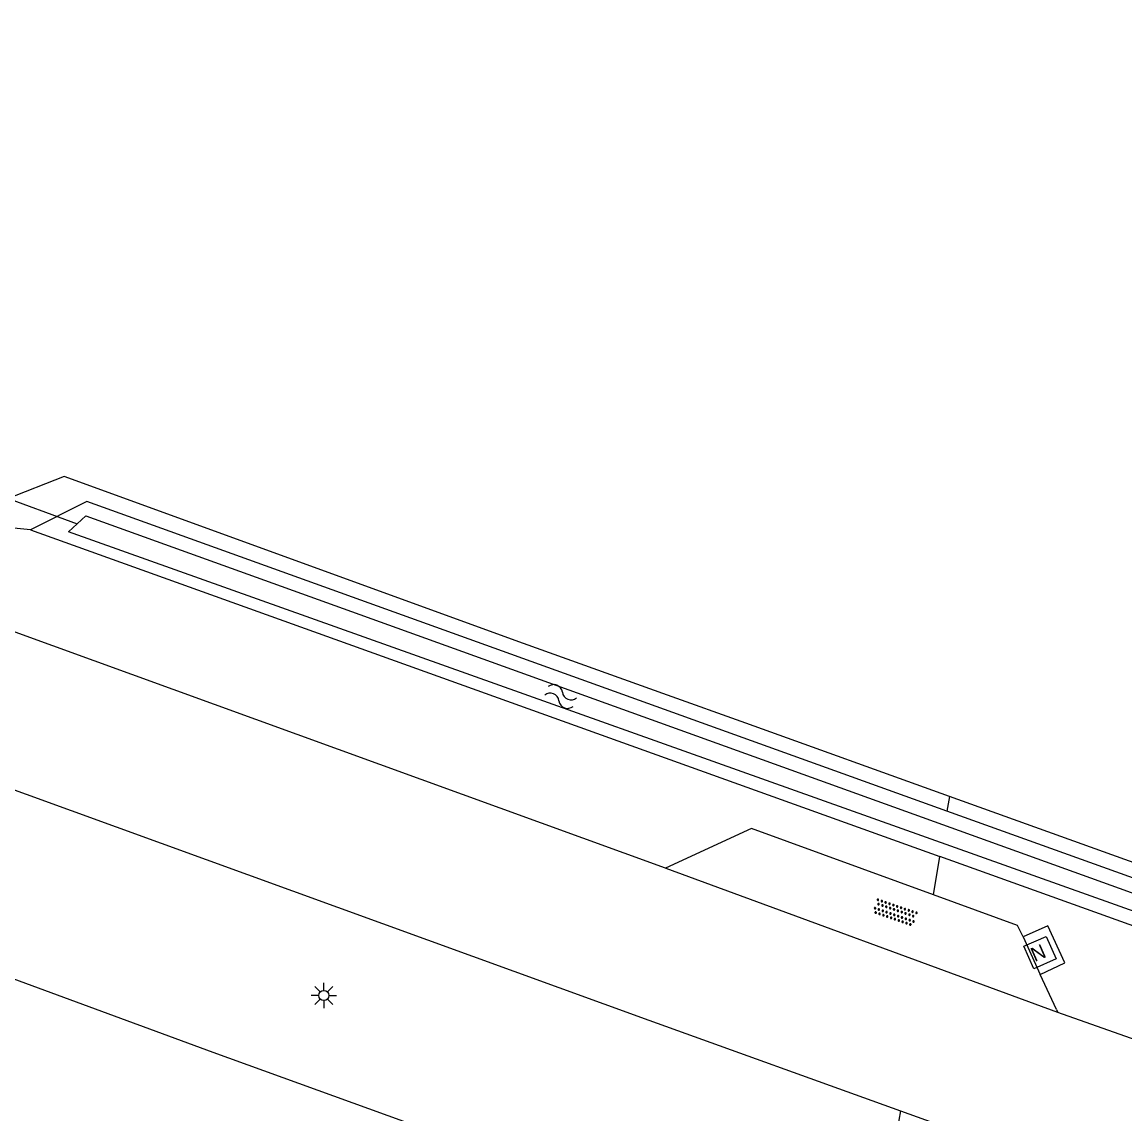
# Model space of a CAD drawing. Extents: x 130998 to 133001, y 398999 to 403002.
# Drawn here: x 131320.1 to 131374.3, y 400764.8 to 400818.5 of the extents above; entities that cross this region are included whole.
import ezdxf

# ---------------------------------------------------------------- set-up
doc = ezdxf.new("R2010")
doc.units = 0
for name, color, linetype in [('gg-afsc-hekwerk', 7, 'Continuous'), ('gg-knt-verharding', 7, 'Continuous'), ('gg-kntw-bovenkant insteek waterloop', 7, 'Continuous'), ('gg-kntw-waterlijn', 7, 'Continuous'), ('gg-kwrk-duiker nz buis', 7, 'Continuous'), ('gt-grn-groengrens', 7, 'Continuous'), ('gt-symb-lichtmast', 7, 'Continuous'), ('gt-symb-nortonput', 7, 'Continuous'), ('gt-symb-overige verharding', 7, 'Continuous'), ('gt-symb-watersymbool', 7, 'Continuous')]:
    doc.layers.add(name, color=color, linetype=linetype)

# ---------------------------------------------------------------- blocks, each defined once
blk = doc.blocks.new('gt0-WA')
at = {"layer": 'gt-symb-watersymbool'}
for centre, start, end in [((-0.323, 0.022), 28.0725, 151.9275), ((0.427, 0.422), 208.0725, 331.9275), ((-0.323, -0.428), 28.0725, 151.9275), ((0.427, -0.028), 208.0725, 331.9275)]:
    blk.add_arc(centre, 0.425, start, end, dxfattribs=at)
blk = doc.blocks.new('gt0-NPUT')
at = {"layer": 'gt-symb-nortonput'}
blk.add_lwpolyline([(-0.566, -0.608), (-0.566, 0.592), (0.634, 0.592), (0.634, -0.608)], close=True, dxfattribs=at)
blk.add_text('N', height=0.7, dxfattribs=at).set_placement((-0.221, -0.381))
blk = doc.blocks.new('gt0-OVH')
at = {"layer": 'gt-symb-overige verharding'}
for points in [[(-0.972, 0.298), (-0.967, 0.308), (-0.965, 0.319), (-0.966, 0.33), (-0.971, 0.34), (-0.978, 0.348), (-0.988, 0.353), (-0.999, 0.355), (-1.01, 0.354), (-1.02, 0.349), (-1.028, 0.342), (-1.033, 0.332), (-1.035, 0.321), (-1.034, 0.31), (-1.029, 0.3), (-1.022, 0.292), (-1.012, 0.287), (-1.001, 0.285), (-0.99, 0.286), (-0.98, 0.291)], [(-0.872, 0.106), (-0.867, 0.116), (-0.865, 0.126), (-0.866, 0.137), (-0.871, 0.147), (-0.878, 0.156), (-0.888, 0.161), (-0.899, 0.163), (-0.91, 0.162), (-0.92, 0.157), (-0.928, 0.15), (-0.933, 0.14), (-0.935, 0.129), (-0.934, 0.118), (-0.929, 0.108), (-0.922, 0.1), (-0.912, 0.095), (-0.901, 0.092), (-0.89, 0.094), (-0.88, 0.098)], [(-0.772, 0.298), (-0.767, 0.308), (-0.765, 0.319), (-0.766, 0.33), (-0.771, 0.34), (-0.778, 0.348), (-0.788, 0.353), (-0.799, 0.355), (-0.81, 0.354), (-0.82, 0.349), (-0.828, 0.342), (-0.833, 0.332), (-0.835, 0.321), (-0.834, 0.31), (-0.829, 0.3), (-0.822, 0.292), (-0.812, 0.287), (-0.801, 0.285), (-0.79, 0.286), (-0.78, 0.291)], [(-0.672, 0.106), (-0.667, 0.116), (-0.665, 0.126), (-0.666, 0.137), (-0.671, 0.147), (-0.678, 0.156), (-0.688, 0.161), (-0.699, 0.163), (-0.71, 0.162), (-0.72, 0.157), (-0.728, 0.15), (-0.733, 0.14), (-0.735, 0.129), (-0.734, 0.118), (-0.729, 0.108), (-0.722, 0.1), (-0.712, 0.095), (-0.701, 0.092), (-0.69, 0.094), (-0.68, 0.098)], [(-0.572, 0.298), (-0.567, 0.308), (-0.565, 0.319), (-0.566, 0.33), (-0.571, 0.34), (-0.578, 0.348), (-0.588, 0.353), (-0.599, 0.355), (-0.61, 0.354), (-0.62, 0.349), (-0.628, 0.342), (-0.633, 0.332), (-0.635, 0.321), (-0.634, 0.31), (-0.629, 0.3), (-0.622, 0.292), (-0.612, 0.287), (-0.601, 0.285), (-0.59, 0.286), (-0.58, 0.291)], [(-0.472, 0.106), (-0.467, 0.116), (-0.465, 0.126), (-0.466, 0.137), (-0.471, 0.147), (-0.478, 0.156), (-0.488, 0.161), (-0.499, 0.163), (-0.51, 0.162), (-0.52, 0.157), (-0.528, 0.15), (-0.533, 0.14), (-0.535, 0.129), (-0.534, 0.118), (-0.529, 0.108), (-0.522, 0.1), (-0.512, 0.095), (-0.501, 0.092), (-0.49, 0.094), (-0.48, 0.098)], [(-0.372, 0.298), (-0.367, 0.308), (-0.365, 0.319), (-0.366, 0.33), (-0.371, 0.34), (-0.378, 0.348), (-0.388, 0.353), (-0.399, 0.355), (-0.41, 0.354), (-0.42, 0.349), (-0.428, 0.342), (-0.433, 0.332), (-0.435, 0.321), (-0.434, 0.31), (-0.429, 0.3), (-0.422, 0.292), (-0.412, 0.287), (-0.401, 0.285), (-0.39, 0.286), (-0.38, 0.291)], [(-0.272, 0.106), (-0.267, 0.116), (-0.265, 0.126), (-0.266, 0.137), (-0.271, 0.147), (-0.278, 0.156), (-0.288, 0.161), (-0.299, 0.163), (-0.31, 0.162), (-0.32, 0.157), (-0.328, 0.15), (-0.333, 0.14), (-0.335, 0.129), (-0.334, 0.118), (-0.329, 0.108), (-0.322, 0.1), (-0.312, 0.095), (-0.301, 0.092), (-0.29, 0.094), (-0.28, 0.098)], [(-0.172, 0.298), (-0.167, 0.308), (-0.165, 0.319), (-0.166, 0.33), (-0.171, 0.34), (-0.178, 0.348), (-0.188, 0.353), (-0.199, 0.355), (-0.21, 0.354), (-0.22, 0.349), (-0.228, 0.342), (-0.233, 0.332), (-0.235, 0.321), (-0.234, 0.31), (-0.229, 0.3), (-0.222, 0.292), (-0.212, 0.287), (-0.201, 0.285), (-0.19, 0.286), (-0.18, 0.291)], [(-0.072, 0.106), (-0.067, 0.116), (-0.065, 0.126), (-0.066, 0.137), (-0.071, 0.147), (-0.078, 0.156), (-0.088, 0.161), (-0.099, 0.163), (-0.11, 0.162), (-0.12, 0.157), (-0.128, 0.15), (-0.133, 0.14), (-0.135, 0.129), (-0.134, 0.118), (-0.129, 0.108), (-0.122, 0.1), (-0.112, 0.095), (-0.101, 0.092), (-0.09, 0.094), (-0.08, 0.098)], [(0.028, 0.298), (0.033, 0.308), (0.035, 0.319), (0.034, 0.33), (0.029, 0.34), (0.022, 0.348), (0.012, 0.353), (0.001, 0.355), (-0.01, 0.354), (-0.02, 0.349), (-0.028, 0.342), (-0.033, 0.332), (-0.035, 0.321), (-0.034, 0.31), (-0.029, 0.3), (-0.022, 0.292), (-0.012, 0.287), (-0.001, 0.285), (0.01, 0.286), (0.02, 0.291)], [(0.128, 0.106), (0.133, 0.116), (0.135, 0.126), (0.134, 0.137), (0.129, 0.147), (0.122, 0.156), (0.112, 0.161), (0.101, 0.163), (0.09, 0.162), (0.08, 0.157), (0.072, 0.15), (0.067, 0.14), (0.065, 0.129), (0.066, 0.118), (0.071, 0.108), (0.078, 0.1), (0.088, 0.095), (0.099, 0.092), (0.11, 0.094), (0.12, 0.098)], [(0.228, 0.298), (0.233, 0.308), (0.235, 0.319), (0.234, 0.33), (0.229, 0.34), (0.222, 0.348), (0.212, 0.353), (0.201, 0.355), (0.19, 0.354), (0.18, 0.349), (0.172, 0.342), (0.167, 0.332), (0.165, 0.321), (0.166, 0.31), (0.171, 0.3), (0.178, 0.292), (0.188, 0.287), (0.199, 0.285), (0.21, 0.286), (0.22, 0.291)], [(0.328, 0.106), (0.333, 0.116), (0.335, 0.126), (0.334, 0.137), (0.329, 0.147), (0.322, 0.156), (0.312, 0.161), (0.301, 0.163), (0.29, 0.162), (0.28, 0.157), (0.272, 0.15), (0.267, 0.14), (0.265, 0.129), (0.266, 0.118), (0.271, 0.108), (0.278, 0.1), (0.288, 0.095), (0.299, 0.092), (0.31, 0.094), (0.32, 0.098)], [(0.428, 0.298), (0.433, 0.308), (0.435, 0.319), (0.434, 0.33), (0.429, 0.34), (0.422, 0.348), (0.412, 0.353), (0.401, 0.355), (0.39, 0.354), (0.38, 0.349), (0.372, 0.342), (0.367, 0.332), (0.365, 0.321), (0.366, 0.31), (0.371, 0.3), (0.378, 0.292), (0.388, 0.287), (0.399, 0.285), (0.41, 0.286), (0.42, 0.291)], [(0.528, 0.106), (0.533, 0.116), (0.535, 0.126), (0.534, 0.137), (0.529, 0.147), (0.522, 0.156), (0.512, 0.161), (0.501, 0.163), (0.49, 0.162), (0.48, 0.157), (0.472, 0.15), (0.467, 0.14), (0.465, 0.129), (0.466, 0.118), (0.471, 0.108), (0.478, 0.1), (0.488, 0.095), (0.499, 0.092), (0.51, 0.094), (0.52, 0.098)], [(0.628, 0.298), (0.633, 0.308), (0.635, 0.319), (0.634, 0.33), (0.629, 0.34), (0.622, 0.348), (0.612, 0.353), (0.601, 0.355), (0.59, 0.354), (0.58, 0.349), (0.572, 0.342), (0.567, 0.332), (0.565, 0.321), (0.566, 0.31), (0.571, 0.3), (0.578, 0.292), (0.588, 0.287), (0.599, 0.285), (0.61, 0.286), (0.62, 0.291)], [(0.728, 0.106), (0.733, 0.116), (0.735, 0.126), (0.734, 0.137), (0.729, 0.147), (0.722, 0.156), (0.712, 0.161), (0.701, 0.163), (0.69, 0.162), (0.68, 0.157), (0.672, 0.15), (0.667, 0.14), (0.665, 0.129), (0.666, 0.118), (0.671, 0.108), (0.678, 0.1), (0.688, 0.095), (0.699, 0.092), (0.71, 0.094), (0.72, 0.098)], [(0.828, 0.298), (0.833, 0.308), (0.835, 0.319), (0.834, 0.33), (0.829, 0.34), (0.822, 0.348), (0.812, 0.353), (0.801, 0.355), (0.79, 0.354), (0.78, 0.349), (0.772, 0.342), (0.767, 0.332), (0.765, 0.321), (0.766, 0.31), (0.771, 0.3), (0.778, 0.292), (0.788, 0.287), (0.799, 0.285), (0.81, 0.286), (0.82, 0.291)], [(0.928, 0.106), (0.933, 0.116), (0.935, 0.126), (0.934, 0.137), (0.929, 0.147), (0.922, 0.156), (0.912, 0.161), (0.901, 0.163), (0.89, 0.162), (0.88, 0.157), (0.872, 0.15), (0.867, 0.14), (0.865, 0.129), (0.866, 0.118), (0.871, 0.108), (0.878, 0.1), (0.888, 0.095), (0.899, 0.092), (0.91, 0.094), (0.92, 0.098)], [(1.028, 0.298), (1.033, 0.308), (1.035, 0.319), (1.034, 0.33), (1.029, 0.34), (1.022, 0.348), (1.012, 0.353), (1.001, 0.355), (0.99, 0.354), (0.98, 0.349), (0.972, 0.342), (0.967, 0.332), (0.965, 0.321), (0.966, 0.31), (0.971, 0.3), (0.978, 0.292), (0.988, 0.287), (0.999, 0.285), (1.01, 0.286), (1.02, 0.291)], [(-0.972, -0.142), (-0.967, -0.132), (-0.965, -0.121), (-0.966, -0.11), (-0.971, -0.1), (-0.978, -0.092), (-0.988, -0.087), (-0.999, -0.085), (-1.01, -0.086), (-1.02, -0.091), (-1.028, -0.098), (-1.033, -0.108), (-1.035, -0.119), (-1.034, -0.13), (-1.029, -0.14), (-1.022, -0.148), (-1.012, -0.153), (-1.001, -0.155), (-0.99, -0.154), (-0.98, -0.149)], [(-0.872, -0.334), (-0.867, -0.324), (-0.865, -0.314), (-0.866, -0.303), (-0.871, -0.293), (-0.878, -0.284), (-0.888, -0.279), (-0.899, -0.277), (-0.91, -0.278), (-0.92, -0.283), (-0.928, -0.29), (-0.933, -0.3), (-0.935, -0.311), (-0.934, -0.322), (-0.929, -0.332), (-0.922, -0.34), (-0.912, -0.345), (-0.901, -0.348), (-0.89, -0.346), (-0.88, -0.342)], [(-0.772, -0.142), (-0.767, -0.132), (-0.765, -0.121), (-0.766, -0.11), (-0.771, -0.1), (-0.778, -0.092), (-0.788, -0.087), (-0.799, -0.085), (-0.81, -0.086), (-0.82, -0.091), (-0.828, -0.098), (-0.833, -0.108), (-0.835, -0.119), (-0.834, -0.13), (-0.829, -0.14), (-0.822, -0.148), (-0.812, -0.153), (-0.801, -0.155), (-0.79, -0.154), (-0.78, -0.149)], [(-0.672, -0.334), (-0.667, -0.324), (-0.665, -0.314), (-0.666, -0.303), (-0.671, -0.293), (-0.678, -0.284), (-0.688, -0.279), (-0.699, -0.277), (-0.71, -0.278), (-0.72, -0.283), (-0.728, -0.29), (-0.733, -0.3), (-0.735, -0.311), (-0.734, -0.322), (-0.729, -0.332), (-0.722, -0.34), (-0.712, -0.345), (-0.701, -0.348), (-0.69, -0.346), (-0.68, -0.342)], [(-0.572, -0.142), (-0.567, -0.132), (-0.565, -0.121), (-0.566, -0.11), (-0.571, -0.1), (-0.578, -0.092), (-0.588, -0.087), (-0.599, -0.085), (-0.61, -0.086), (-0.62, -0.091), (-0.628, -0.098), (-0.633, -0.108), (-0.635, -0.119), (-0.634, -0.13), (-0.629, -0.14), (-0.622, -0.148), (-0.612, -0.153), (-0.601, -0.155), (-0.59, -0.154), (-0.58, -0.149)], [(-0.472, -0.334), (-0.467, -0.324), (-0.465, -0.314), (-0.466, -0.303), (-0.471, -0.293), (-0.478, -0.284), (-0.488, -0.279), (-0.499, -0.277), (-0.51, -0.278), (-0.52, -0.283), (-0.528, -0.29), (-0.533, -0.3), (-0.535, -0.311), (-0.534, -0.322), (-0.529, -0.332), (-0.522, -0.34), (-0.512, -0.345), (-0.501, -0.348), (-0.49, -0.346), (-0.48, -0.342)], [(-0.372, -0.142), (-0.367, -0.132), (-0.365, -0.121), (-0.366, -0.11), (-0.371, -0.1), (-0.378, -0.092), (-0.388, -0.087), (-0.399, -0.085), (-0.41, -0.086), (-0.42, -0.091), (-0.428, -0.098), (-0.433, -0.108), (-0.435, -0.119), (-0.434, -0.13), (-0.429, -0.14), (-0.422, -0.148), (-0.412, -0.153), (-0.401, -0.155), (-0.39, -0.154), (-0.38, -0.149)], [(-0.272, -0.334), (-0.267, -0.324), (-0.265, -0.314), (-0.266, -0.303), (-0.271, -0.293), (-0.278, -0.284), (-0.288, -0.279), (-0.299, -0.277), (-0.31, -0.278), (-0.32, -0.283), (-0.328, -0.29), (-0.333, -0.3), (-0.335, -0.311), (-0.334, -0.322), (-0.329, -0.332), (-0.322, -0.34), (-0.312, -0.345), (-0.301, -0.348), (-0.29, -0.346), (-0.28, -0.342)], [(-0.172, -0.142), (-0.167, -0.132), (-0.165, -0.121), (-0.166, -0.11), (-0.171, -0.1), (-0.178, -0.092), (-0.188, -0.087), (-0.199, -0.085), (-0.21, -0.086), (-0.22, -0.091), (-0.228, -0.098), (-0.233, -0.108), (-0.235, -0.119), (-0.234, -0.13), (-0.229, -0.14), (-0.222, -0.148), (-0.212, -0.153), (-0.201, -0.155), (-0.19, -0.154), (-0.18, -0.149)], [(-0.072, -0.334), (-0.067, -0.324), (-0.065, -0.314), (-0.066, -0.303), (-0.071, -0.293), (-0.078, -0.284), (-0.088, -0.279), (-0.099, -0.277), (-0.11, -0.278), (-0.12, -0.283), (-0.128, -0.29), (-0.133, -0.3), (-0.135, -0.311), (-0.134, -0.322), (-0.129, -0.332), (-0.122, -0.34), (-0.112, -0.345), (-0.101, -0.348), (-0.09, -0.346), (-0.08, -0.342)], [(0.028, -0.142), (0.033, -0.132), (0.035, -0.121), (0.034, -0.11), (0.029, -0.1), (0.022, -0.092), (0.012, -0.087), (0.001, -0.085), (-0.01, -0.086), (-0.02, -0.091), (-0.028, -0.098), (-0.033, -0.108), (-0.035, -0.119), (-0.034, -0.13), (-0.029, -0.14), (-0.022, -0.148), (-0.012, -0.153), (-0.001, -0.155), (0.01, -0.154), (0.02, -0.149)], [(0.128, -0.334), (0.133, -0.324), (0.135, -0.314), (0.134, -0.303), (0.129, -0.293), (0.122, -0.284), (0.112, -0.279), (0.101, -0.277), (0.09, -0.278), (0.08, -0.283), (0.072, -0.29), (0.067, -0.3), (0.065, -0.311), (0.066, -0.322), (0.071, -0.332), (0.078, -0.34), (0.088, -0.345), (0.099, -0.348), (0.11, -0.346), (0.12, -0.342)], [(0.228, -0.142), (0.233, -0.132), (0.235, -0.121), (0.234, -0.11), (0.229, -0.1), (0.222, -0.092), (0.212, -0.087), (0.201, -0.085), (0.19, -0.086), (0.18, -0.091), (0.172, -0.098), (0.167, -0.108), (0.165, -0.119), (0.166, -0.13), (0.171, -0.14), (0.178, -0.148), (0.188, -0.153), (0.199, -0.155), (0.21, -0.154), (0.22, -0.149)], [(0.328, -0.334), (0.333, -0.324), (0.335, -0.314), (0.334, -0.303), (0.329, -0.293), (0.322, -0.284), (0.312, -0.279), (0.301, -0.277), (0.29, -0.278), (0.28, -0.283), (0.272, -0.29), (0.267, -0.3), (0.265, -0.311), (0.266, -0.322), (0.271, -0.332), (0.278, -0.34), (0.288, -0.345), (0.299, -0.348), (0.31, -0.346), (0.32, -0.342)], [(0.428, -0.142), (0.433, -0.132), (0.435, -0.121), (0.434, -0.11), (0.429, -0.1), (0.422, -0.092), (0.412, -0.087), (0.401, -0.085), (0.39, -0.086), (0.38, -0.091), (0.372, -0.098), (0.367, -0.108), (0.365, -0.119), (0.366, -0.13), (0.371, -0.14), (0.378, -0.148), (0.388, -0.153), (0.399, -0.155), (0.41, -0.154), (0.42, -0.149)], [(0.528, -0.334), (0.533, -0.324), (0.535, -0.314), (0.534, -0.303), (0.529, -0.293), (0.522, -0.284), (0.512, -0.279), (0.501, -0.277), (0.49, -0.278), (0.48, -0.283), (0.472, -0.29), (0.467, -0.3), (0.465, -0.311), (0.466, -0.322), (0.471, -0.332), (0.478, -0.34), (0.488, -0.345), (0.499, -0.348), (0.51, -0.346), (0.52, -0.342)], [(0.628, -0.142), (0.633, -0.132), (0.635, -0.121), (0.634, -0.11), (0.629, -0.1), (0.622, -0.092), (0.612, -0.087), (0.601, -0.085), (0.59, -0.086), (0.58, -0.091), (0.572, -0.098), (0.567, -0.108), (0.565, -0.119), (0.566, -0.13), (0.571, -0.14), (0.578, -0.148), (0.588, -0.153), (0.599, -0.155), (0.61, -0.154), (0.62, -0.149)], [(0.728, -0.334), (0.733, -0.324), (0.735, -0.314), (0.734, -0.303), (0.729, -0.293), (0.722, -0.284), (0.712, -0.279), (0.701, -0.277), (0.69, -0.278), (0.68, -0.283), (0.672, -0.29), (0.667, -0.3), (0.665, -0.311), (0.666, -0.322), (0.671, -0.332), (0.678, -0.34), (0.688, -0.345), (0.699, -0.348), (0.71, -0.346), (0.72, -0.342)], [(0.828, -0.142), (0.833, -0.132), (0.835, -0.121), (0.834, -0.11), (0.829, -0.1), (0.822, -0.092), (0.812, -0.087), (0.801, -0.085), (0.79, -0.086), (0.78, -0.091), (0.772, -0.098), (0.767, -0.108), (0.765, -0.119), (0.766, -0.13), (0.771, -0.14), (0.778, -0.148), (0.788, -0.153), (0.799, -0.155), (0.81, -0.154), (0.82, -0.149)], [(0.928, -0.334), (0.933, -0.324), (0.935, -0.314), (0.934, -0.303), (0.929, -0.293), (0.922, -0.284), (0.912, -0.279), (0.901, -0.277), (0.89, -0.278), (0.88, -0.283), (0.872, -0.29), (0.867, -0.3), (0.865, -0.311), (0.866, -0.322), (0.871, -0.332), (0.878, -0.34), (0.888, -0.345), (0.899, -0.348), (0.91, -0.346), (0.92, -0.342)], [(1.028, -0.142), (1.033, -0.132), (1.035, -0.121), (1.034, -0.11), (1.029, -0.1), (1.022, -0.092), (1.012, -0.087), (1.001, -0.085), (0.99, -0.086), (0.98, -0.091), (0.972, -0.098), (0.967, -0.108), (0.965, -0.119), (0.966, -0.13), (0.971, -0.14), (0.978, -0.148), (0.988, -0.153), (0.999, -0.155), (1.01, -0.154), (1.02, -0.149)]]:
    blk.add_lwpolyline(points, close=True, dxfattribs=at)
blk = doc.blocks.new('gt0-LMAST')
at = {"layer": 'gt-symb-lichtmast'}
for p, q in [((-0.005, 0.246), (-0.005, 0.621)), ((-0.182, 0.173), (-0.447, 0.438)), ((0.172, 0.173), (0.437, 0.438)), ((-0.255, -0.004), (-0.63, -0.004)), ((-0.182, -0.181), (-0.447, -0.446)), ((-0.005, -0.254), (-0.005, -0.629)), ((0.437, -0.446), (0.172, -0.181)), ((0.245, -0.004), (0.62, -0.004))]:
    blk.add_line(p, q, dxfattribs=at)
blk.add_circle((-0.005, -0.004), 0.25, dxfattribs=at)

msp = doc.modelspace()

# ---------------------------------------------------------------- linework, layer by layer
at = {"layer": 'gg-afsc-hekwerk'}
for p, q in [((131355.654, 400784.031), (131351.812, 400785.409)), ((131365.659, 400780.434), (131355.654, 400784.031))]:
    msp.add_line(p, q, dxfattribs=at)
for points in [[(131351.812, 400785.409), (131344.731, 400787.948), (131322.167, 400796.167), (131316.491, 400793.936)], [(131497.802, 400733.384), (131454.485, 400748.611), (131415.064, 400762.673), (131365.659, 400780.434)]]:
    msp.add_lwpolyline(points, dxfattribs=at)
at = {"layer": 'gg-knt-verharding'}
for p, q in [((131369.284, 400773.543), (131370.124, 400771.686)), ((131370.918, 400769.96), (131370.124, 400771.686)), ((131370.918, 400769.96), (131370.982, 400769.82))]:
    msp.add_line(p, q, dxfattribs=at)
for points in [[(131351.715, 400776.914), (131297.408, 400796.61), (131237.948, 400818.36), (131237.985, 400818.49)], [(131361.658, 400756.251), (131352.613, 400759.49), (131329.493, 400767.86), (131306.844, 400776.186), (131295.741, 400780.205), (131273.049, 400788.469), (131261.694, 400792.64), (131250.638, 400796.668), (131212.767, 400810.602), (131199.641, 400815.412)], [(131232.034, 400812.963), (131294.107, 400790.057), (131350.899, 400769.446), (131363.262, 400764.992)], [(131364.873, 400775.607), (131355.931, 400778.869), (131351.715, 400776.914)], [(131370.982, 400769.82), (131351.75, 400776.901), (131351.715, 400776.914)], [(131369.284, 400773.543), (131369.008, 400774.099), (131364.873, 400775.607)], [(131370.124, 400771.686), (131371.328, 400772.253), (131370.49, 400774.082), (131369.284, 400773.543)], [(131607.692, 400688.259), (131603.563, 400689.484), (131591.604, 400693.131), (131579.389, 400696.954), (131564.834, 400701.63), (131549.807, 400706.582), (131484.955, 400729.322), (131432.002, 400748.105), (131390.983, 400762.764), (131370.982, 400769.82)], [(131363.262, 400764.992), (131388.236, 400755.995), (131431.57, 400740.476), (131482.499, 400722.416), (131532.696, 400704.754), (131543.9, 400700.926), (131555.056, 400697.194), (131566.166, 400693.558), (131577.227, 400690.018), (131589.032, 400686.331), (131600.778, 400682.755), (131606.45, 400681.074)]]:
    msp.add_lwpolyline(points, dxfattribs=at)
at = {"layer": 'gg-kntw-bovenkant insteek waterloop'}
msp.add_line((131320.517, 400793.543), (131365.185, 400777.492), dxfattribs=at)
for points in [[(131365.54, 400779.716), (131323.278, 400794.934), (131320.517, 400793.543)], [(131609.005, 400695.518), (131606.48, 400696.258), (131579.05, 400704.597), (131543.678, 400716.379), (131527.989, 400721.843), (131454.185, 400747.928), (131416.324, 400761.533), (131377.894, 400775.267), (131365.54, 400779.716)], [(131608.685, 400693.37), (131605.786, 400694.206), (131578.556, 400702.72), (131542.967, 400714.504), (131489.412, 400733.232), (131453.488, 400745.904), (131415.995, 400759.234), (131365.185, 400777.492)]]:
    msp.add_lwpolyline(points, dxfattribs=at)
at = {"layer": 'gg-kntw-waterlijn'}
msp.add_lwpolyline([(131323.232, 400794.231), (131336.289, 400789.524), (131388.318, 400770.767), (131466.263, 400743.053), (131546.119, 400715.025), (131577.554, 400704.689), (131608.989, 400694.924), (131641.826, 400685.4), (131670.954, 400677.741), (131671.034, 400677.324), (131670.439, 400677.049), (131665.551, 400678.292), (131626.049, 400688.993), (131595.432, 400698.117), (131572.621, 400705.33), (131529.22, 400719.96), (131491.833, 400733.068), (131430.491, 400754.92), (131322.381, 400793.433), (131323.232, 400794.231)], dxfattribs=at)
at = {"layer": 'gg-kwrk-duiker nz buis'}
msp.add_line((131317.179, 400795.893), (131322.806, 400793.832), dxfattribs=at)
at = {"layer": 'gt-grn-groengrens'}
for p, q in [((131320.517, 400793.543), (131316.491, 400793.936)), ((131365.659, 400780.434), (131365.54, 400779.716)), ((131364.873, 400775.607), (131365.185, 400777.492)), ((131363.262, 400764.992), (131361.658, 400756.251))]:
    msp.add_line(p, q, dxfattribs=at)

# ---------------------------------------------------------------- block references
at = {"layer": 'gt-symb-lichtmast'}
msp.add_blockref('gt0-LMAST', (131334.932, 400770.658), dxfattribs=at)
at = {"layer": 'gt-symb-nortonput', "rotation": -156.22952419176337}
msp.add_blockref('gt0-NPUT', (131370.14, 400772.771), dxfattribs=at)
at = {"layer": 'gt-symb-overige verharding', "rotation": -18.96025108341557}
msp.add_blockref('gt0-OVH', (131362.989, 400774.733), dxfattribs=at)
at = {"layer": 'gt-symb-watersymbool', "rotation": 158.41134772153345}
msp.add_blockref('gt0-WA', (131346.607, 400785.326), dxfattribs=at)

doc.saveas('drawing.dxf')
